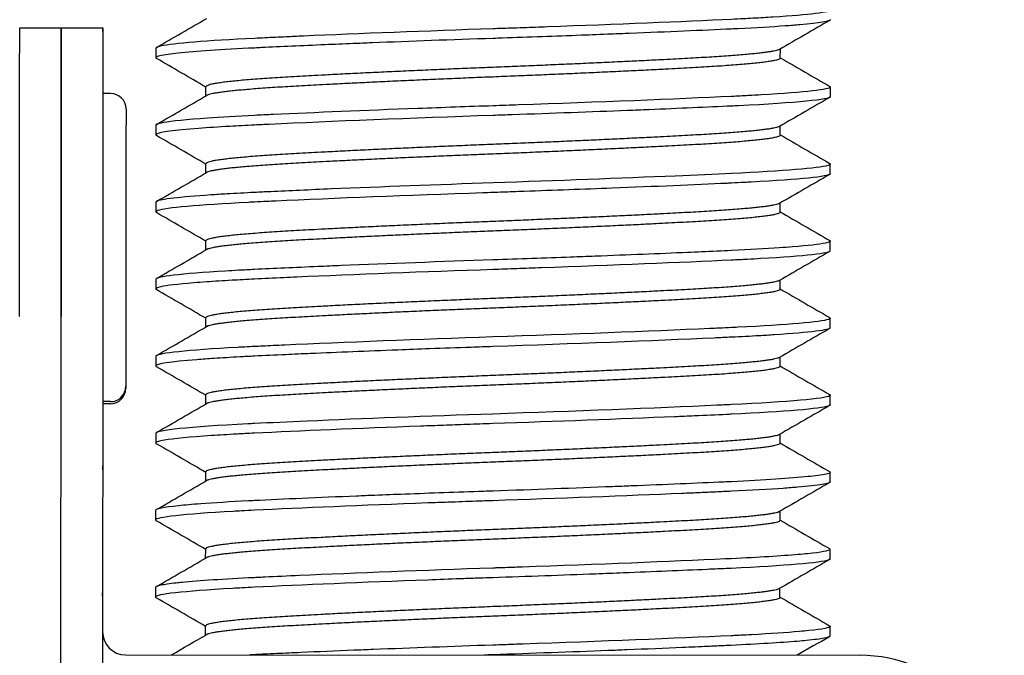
# Model space of a CAD drawing. Header units: inches. Extents: x 1 to 669, y 0 to 417.
# Tile 445 of 448: x 602.247 to 602.886, y 261.217 to 261.629. Entities that reach past the tile are written whole.
import ezdxf

# ---------------------------------------------------------------- set-up
doc = ezdxf.new("R2010")
doc.units = ezdxf.units.IN
doc.header["$LTSCALE"] = 12
doc.header["$MEASUREMENT"] = 0
doc.layers.add('X', color=1, linetype='CONTINUOUS')

msp = doc.modelspace()

# ---------------------------------------------------------------- linework, layer by layer
at = {"layer": 'X'}
for p, q in [((602.24703, 261.62414), (602.30103, 261.62411)), ((602.30103, 261.62167), (602.30103, 261.62411)), ((602.33539, 261.61087), (602.33539, 261.60462)), ((602.74041, 261.60435), (602.74042, 261.61034)), ((602.36785, 261.57988), (602.36785, 261.58585)), ((602.77287, 261.57933), (602.77288, 261.58558)), ((602.306, 261.58143), (602.301, 261.58144)), ((602.33536, 261.56087), (602.33536, 261.55462)), ((602.74038, 261.55435), (602.74039, 261.56034)), ((602.36782, 261.52988), (602.36782, 261.53585)), ((602.77284, 261.52933), (602.77284, 261.53558)), ((602.33533, 261.51087), (602.33532, 261.50462)), ((602.74035, 261.50435), (602.74035, 261.51034)), ((602.36778, 261.47988), (602.36779, 261.48585)), ((602.77281, 261.47933), (602.77281, 261.48558)), ((602.3353, 261.46087), (602.33529, 261.45462)), ((602.74032, 261.45435), (602.74032, 261.46034)), ((602.27045, 256.13179), (602.2739, 261.43678)), ((602.3009, 261.43677), (602.29745, 256.13177)), ((602.36775, 261.42988), (602.36776, 261.43585)), ((602.77278, 261.42933), (602.77278, 261.43558)), ((602.33526, 261.41087), (602.33526, 261.40462)), ((602.74028, 261.40435), (602.74029, 261.41034)), ((602.36772, 261.37988), (602.36772, 261.38585)), ((602.77274, 261.37933), (602.77275, 261.38558)), ((602.30587, 261.38143), (602.30087, 261.38144)), ((602.30587, 261.38011), (602.30087, 261.38012)), ((602.33523, 261.36087), (602.33523, 261.35462)), ((602.74025, 261.35435), (602.74025, 261.36034)), ((602.30084, 261.33981), (602.30084, 261.33752)), ((602.36769, 261.32988), (602.36769, 261.33585)), ((602.77271, 261.32933), (602.77271, 261.33558)), ((602.3352, 261.31087), (602.33519, 261.30462)), ((602.74022, 261.30435), (602.74022, 261.31034)), ((602.36765, 261.27988), (602.36766, 261.28585)), ((602.77268, 261.27933), (602.77268, 261.28558)), ((602.30079, 261.25509), (602.30079, 261.25725)), ((602.33517, 261.26087), (602.33516, 261.25462)), ((602.74019, 261.25435), (602.74019, 261.26034)), ((602.36762, 261.22988), (602.36763, 261.23585)), ((602.77265, 261.22933), (602.77265, 261.23558)), ((602.31576, 261.21712), (602.79201, 261.21681))]:
    msp.add_line(p, q, dxfattribs=at)
for centre, radius, start, end in [((602.30599, 261.57143), 0.01, 359.96264, 89.96264), ((602.30588, 261.39143), 0.01, 269.96264, 359.96264), ((602.30588, 261.39011), 0.01, 269.96264, 359.96264), ((602.31577, 261.23212), 0.015, 179.96264, 269.96264), ((602.79195, 261.12306), 0.09375, 359.96264, 89.96264)]:
    msp.add_arc(centre, radius, start, end, dxfattribs=at)
at = {"layer": 'X', "extrusion": (0, 0, -1)}
for centre in [(602.2469, 261.43664), (602.2739, 261.43663)]:
    msp.add_ellipse(centre, major_axis=(0.00012, 0.1875), ratio=0.000001, start_param=-1.569962, end_param=0, dxfattribs=at)
at = {"layer": 'X'}
for centre, major_axis, ratio, start_param, end_param in [((602.2739, 261.43663), (0.00012, 0.1875), 0.000001, 0, 1.569962), ((602.3009, 261.43661), (0.00012, 0.1875), 0.000001, 0, 1.569962), ((602.31593, 261.48143), (0.00006, 0.09), 0.000001, 0, 3.141593), ((602.31593, 261.48011), (-0.00006, -0.09), 0.000001, -0.171484, 0), ((602.29084, 261.33753), (0.01, 0), 0.999165, -0.017619, -0.000326)]:
    msp.add_ellipse(centre, major_axis=major_axis, ratio=ratio, start_param=start_param, end_param=end_param, dxfattribs=at)
for points, knots in [([(602.77252, 261.63603), (602.77278, 261.63587), (602.77291, 261.63573), (602.77291, 261.63558), (602.77291, 261.63415), (602.75975, 261.6325), (602.7357, 261.63097), (602.73167, 261.63071), (602.72735, 261.63046), (602.72273, 261.63021), (602.72066, 261.63009), (602.71853, 261.62998), (602.71635, 261.62987), (602.7139, 261.62975), (602.71139, 261.62962), (602.70884, 261.6295), (602.67708, 261.628), (602.63424, 261.62625), (602.58935, 261.62464), (602.58417, 261.62445), (602.57894, 261.62426), (602.5737, 261.62408), (602.57088, 261.62398), (602.56806, 261.62388), (602.56525, 261.62379), (602.56154, 261.62366), (602.55783, 261.62353), (602.55415, 261.62341), (602.51113, 261.62195), (602.46704, 261.62026), (602.43104, 261.61867), (602.42722, 261.6185), (602.42349, 261.61833), (602.41984, 261.61817), (602.41754, 261.61806), (602.41526, 261.61796), (602.41303, 261.61785), (602.4083, 261.61763), (602.40378, 261.61741), (602.39947, 261.6172), (602.36844, 261.61568), (602.34653, 261.61391), (602.33876, 261.61226), (602.33787, 261.61207), (602.33714, 261.61188), (602.3366, 261.61169), (602.33632, 261.61159), (602.33608, 261.61149), (602.33589, 261.6114), (602.33556, 261.61122), (602.33539, 261.61104), (602.33539, 261.61087)], [15.380641, 15.380641, 15.380641, 15.380641, 15.413935, 15.413935, 15.413935, 15.742749, 15.742749, 15.742749, 15.797778, 15.797778, 15.797778, 15.822527, 15.822527, 15.822527, 15.850416, 15.850416, 15.850416, 16.196928, 16.196928, 16.196928, 16.236953, 16.236953, 16.236953, 16.258432, 16.258432, 16.258432, 16.286851, 16.286851, 16.286851, 16.618858, 16.618858, 16.618858, 16.654016, 16.654016, 16.654016, 16.676241, 16.676241, 16.676241, 16.723244, 16.723244, 16.723244, 17.061827, 17.061827, 17.061827, 17.100956, 17.100956, 17.100956, 17.121787, 17.121787, 17.121787, 17.159598, 17.159598, 17.159598, 17.159598]), ([(602.77291, 261.62933), (602.77291, 261.62828), (602.76609, 261.62713), (602.75304, 261.62599), (602.75018, 261.62575), (602.74703, 261.6255), (602.74361, 261.62525), (602.73501, 261.62463), (602.72466, 261.62403), (602.71277, 261.62344), (602.71147, 261.62338), (602.71016, 261.62331), (602.70883, 261.62325), (602.68983, 261.62235), (602.66734, 261.62138), (602.64268, 261.6204), (602.63874, 261.62025), (602.63474, 261.62009), (602.6307, 261.61993), (602.62429, 261.61968), (602.61777, 261.61943), (602.61117, 261.61919), (602.59454, 261.61856), (602.5774, 261.61795), (602.56011, 261.61736), (602.55812, 261.61729), (602.55613, 261.61722), (602.55415, 261.61716), (602.52739, 261.61625), (602.50067, 261.61527), (602.47559, 261.61428), (602.47142, 261.61411), (602.46729, 261.61395), (602.46323, 261.61378), (602.45706, 261.61353), (602.45103, 261.61328), (602.44516, 261.61303), (602.43025, 261.61239), (602.41637, 261.61177), (602.40382, 261.61117), (602.40235, 261.61109), (602.40089, 261.61102), (602.39946, 261.61095), (602.37789, 261.6099), (602.36085, 261.60874), (602.3499, 261.60758), (602.34741, 261.60732), (602.34523, 261.60705), (602.34337, 261.60679), (602.33872, 261.60614), (602.33607, 261.60549), (602.33551, 261.60487), (602.33543, 261.60478), (602.33539, 261.6047), (602.33539, 261.60462)], [49.582932, 49.582932, 49.582932, 49.582932, 49.82349, 49.82349, 49.82349, 49.876159, 49.876159, 49.876159, 50.008531, 50.008531, 50.008531, 50.022935, 50.022935, 50.022935, 50.22945, 50.22945, 50.22945, 50.26251, 50.26251, 50.26251, 50.315093, 50.315093, 50.315093, 50.447595, 50.447595, 50.447595, 50.462819, 50.462819, 50.462819, 50.668487, 50.668487, 50.668487, 50.702741, 50.702741, 50.702741, 50.754808, 50.754808, 50.754808, 50.887064, 50.887064, 50.887064, 50.902586, 50.902586, 50.902586, 51.137172, 51.137172, 51.137172, 51.190533, 51.190533, 51.190533, 51.324089, 51.324089, 51.324089, 51.342238, 51.342238, 51.342238, 51.342238]), ([(602.77249, 261.58603), (602.77275, 261.58587), (602.77288, 261.58573), (602.77288, 261.58558), (602.77288, 261.584), (602.75695, 261.58217), (602.72807, 261.58051), (602.72537, 261.58035), (602.72257, 261.5802), (602.71968, 261.58004), (602.71618, 261.57986), (602.71255, 261.57968), (602.7088, 261.5795), (602.67266, 261.57779), (602.62216, 261.57577), (602.57062, 261.57397), (602.56511, 261.57378), (602.55959, 261.57359), (602.55412, 261.57341), (602.53791, 261.57286), (602.52132, 261.57227), (602.50526, 261.57167), (602.47076, 261.57038), (602.43849, 261.56904), (602.41176, 261.56779), (602.40748, 261.56759), (602.40337, 261.5674), (602.39944, 261.5672), (602.38803, 261.56665), (602.37765, 261.56605), (602.36893, 261.56544), (602.35531, 261.56449), (602.34563, 261.56351), (602.34026, 261.56256), (602.3392, 261.56237), (602.33831, 261.56218), (602.3376, 261.562), (602.3363, 261.56166), (602.33557, 261.56133), (602.3354, 261.56101), (602.33537, 261.56096), (602.33536, 261.56091), (602.33536, 261.56087)], [18.871361, 18.871361, 18.871361, 18.871361, 18.904695, 18.904695, 18.904695, 19.266338, 19.266338, 19.266338, 19.300091, 19.300091, 19.300091, 19.340904, 19.340904, 19.340904, 19.734909, 19.734909, 19.734909, 19.777093, 19.777093, 19.777093, 19.902032, 19.902032, 19.902032, 20.170387, 20.170387, 20.170387, 20.213264, 20.213264, 20.213264, 20.337569, 20.337569, 20.337569, 20.531603, 20.531603, 20.531603, 20.569828, 20.569828, 20.569828, 20.638879, 20.638879, 20.638879, 20.64942, 20.64942, 20.64942, 20.64942]), ([(602.77287, 261.57933), (602.77287, 261.57748), (602.75118, 261.57534), (602.71318, 261.57346), (602.71173, 261.57339), (602.71027, 261.57332), (602.7088, 261.57325), (602.69311, 261.57251), (602.67489, 261.57171), (602.65504, 261.5709), (602.65054, 261.57072), (602.64596, 261.57053), (602.64131, 261.57035), (602.61759, 261.56941), (602.59223, 261.56847), (602.56641, 261.56758), (602.5644, 261.56751), (602.56239, 261.56744), (602.56037, 261.56737), (602.55828, 261.5673), (602.55619, 261.56723), (602.55412, 261.56716), (602.50154, 261.56538), (602.4486, 261.56328), (602.40894, 261.56141), (602.40739, 261.56134), (602.40586, 261.56126), (602.40435, 261.56119), (602.40268, 261.56111), (602.40104, 261.56103), (602.39943, 261.56095), (602.39378, 261.56068), (602.38842, 261.56039), (602.38339, 261.5601), (602.37585, 261.55967), (602.36906, 261.55922), (602.36315, 261.55876), (602.34723, 261.55754), (602.33787, 261.55629), (602.3358, 261.55511), (602.33566, 261.55504), (602.33556, 261.55496), (602.33549, 261.55489), (602.3354, 261.5548), (602.33536, 261.55471), (602.33536, 261.55462)], [46.069443, 46.069443, 46.069443, 46.069443, 46.492499, 46.492499, 46.492499, 46.508571, 46.508571, 46.508571, 46.679618, 46.679618, 46.679618, 46.718362, 46.718362, 46.718362, 46.916177, 46.916177, 46.916177, 46.931596, 46.931596, 46.931596, 46.947605, 46.947605, 46.947605, 47.353195, 47.353195, 47.353195, 47.368997, 47.368997, 47.368997, 47.386548, 47.386548, 47.386548, 47.448215, 47.448215, 47.448215, 47.540778, 47.540778, 47.540778, 47.789937, 47.789937, 47.789937, 47.805993, 47.805993, 47.805993, 47.825404, 47.825404, 47.825404, 47.825404]), ([(602.77246, 261.53603), (602.77272, 261.53587), (602.77284, 261.53573), (602.77284, 261.53558), (602.77284, 261.53528), (602.77229, 261.53497), (602.77116, 261.53465), (602.76517, 261.53295), (602.74247, 261.5311), (602.70877, 261.5295), (602.69784, 261.52898), (602.68549, 261.52843), (602.67231, 261.52787), (602.63721, 261.52638), (602.59525, 261.5248), (602.55409, 261.52341), (602.51807, 261.52219), (602.48134, 261.52081), (602.44935, 261.51946), (602.43526, 261.51887), (602.4219, 261.51827), (602.40984, 261.5177), (602.40624, 261.51754), (602.40276, 261.51737), (602.3994, 261.5172), (602.39307, 261.51689), (602.38704, 261.51657), (602.38146, 261.51624), (602.3778, 261.51603), (602.37433, 261.51581), (602.37106, 261.51559), (602.35066, 261.51421), (602.33841, 261.51275), (602.33585, 261.51141), (602.3355, 261.51122), (602.33533, 261.51104), (602.33533, 261.51087)], [22.360668, 22.360668, 22.360668, 22.360668, 22.393954, 22.393954, 22.393954, 22.463056, 22.463056, 22.463056, 22.830079, 22.830079, 22.830079, 22.949165, 22.949165, 22.949165, 23.266205, 23.266205, 23.266205, 23.543592, 23.543592, 23.543592, 23.665817, 23.665817, 23.665817, 23.702336, 23.702336, 23.702336, 23.77137, 23.77137, 23.77137, 23.816645, 23.816645, 23.816645, 24.099943, 24.099943, 24.099943, 24.138475, 24.138475, 24.138475, 24.138475]), ([(602.77284, 261.52933), (602.77284, 261.52928), (602.77282, 261.52922), (602.77279, 261.52917), (602.77169, 261.52751), (602.75335, 261.5256), (602.72159, 261.5239), (602.7201, 261.52382), (602.71859, 261.52374), (602.71704, 261.52366), (602.71435, 261.52352), (602.71158, 261.52339), (602.70877, 261.52325), (602.70784, 261.52321), (602.7069, 261.52316), (602.70595, 261.52312), (602.68479, 261.52213), (602.65891, 261.52103), (602.63117, 261.51995), (602.61287, 261.51924), (602.59371, 261.51853), (602.57419, 261.51785), (602.57172, 261.51776), (602.56925, 261.51768), (602.56678, 261.51759), (602.56253, 261.51744), (602.55829, 261.5173), (602.55408, 261.51716), (602.55184, 261.51708), (602.5496, 261.517), (602.54735, 261.51693), (602.49901, 261.51527), (602.45061, 261.51335), (602.41324, 261.51161), (602.41127, 261.51152), (602.40932, 261.51143), (602.40742, 261.51134), (602.40466, 261.51121), (602.40199, 261.51108), (602.3994, 261.51095), (602.39803, 261.51089), (602.39669, 261.51082), (602.39535, 261.51075), (602.36281, 261.5091), (602.34151, 261.50719), (602.33652, 261.50544), (602.33625, 261.50535), (602.33603, 261.50525), (602.33585, 261.50516), (602.3355, 261.50498), (602.33532, 261.50479), (602.33532, 261.50462)], [42.561213, 42.561213, 42.561213, 42.561213, 42.573851, 42.573851, 42.573851, 42.951185, 42.951185, 42.951185, 42.968852, 42.968852, 42.968852, 42.999698, 42.999698, 42.999698, 43.009888, 43.009888, 43.009888, 43.236885, 43.236885, 43.236885, 43.38666, 43.38666, 43.38666, 43.405561, 43.405561, 43.405561, 43.438122, 43.438122, 43.438122, 43.455472, 43.455472, 43.455472, 43.828427, 43.828427, 43.828427, 43.848102, 43.848102, 43.848102, 43.876488, 43.876488, 43.876488, 43.891431, 43.891431, 43.891431, 44.256299, 44.256299, 44.256299, 44.275822, 44.275822, 44.275822, 44.314801, 44.314801, 44.314801, 44.314801]), ([(602.33532, 261.50462), (602.33532, 261.50457), (602.33534, 261.50453), (602.33536, 261.50448), (602.33542, 261.50436), (602.33555, 261.50425), (602.33575, 261.50413)], [42.5260494, 42.5260494, 42.5260494, 42.5260494, 42.53589773, 42.53589773, 42.53589773, 42.56121287, 42.56121287, 42.56121287, 42.56121287]), ([(602.77242, 261.48603), (602.77268, 261.48587), (602.77281, 261.48573), (602.77281, 261.48558), (602.77281, 261.48529), (602.77229, 261.48498), (602.77122, 261.48467), (602.77078, 261.48454), (602.77024, 261.48441), (602.76961, 261.48428), (602.76579, 261.48349), (602.7586, 261.48267), (602.7483, 261.48186), (602.74565, 261.48165), (602.74279, 261.48144), (602.73973, 261.48124), (602.73089, 261.48064), (602.72035, 261.48005), (602.70874, 261.4795), (602.70266, 261.47921), (602.69615, 261.47892), (602.68928, 261.47861), (602.68629, 261.47848), (602.68323, 261.47834), (602.68012, 261.47821), (602.66181, 261.47742), (602.64162, 261.4766), (602.62025, 261.47578), (602.61504, 261.47559), (602.60975, 261.47539), (602.6044, 261.47519), (602.58785, 261.47458), (602.57076, 261.47397), (602.55405, 261.47341), (602.52044, 261.47227), (602.48614, 261.47099), (602.45568, 261.46972), (602.45059, 261.46951), (602.44559, 261.4693), (602.4407, 261.46909), (602.42562, 261.46844), (602.41161, 261.4678), (602.39937, 261.4672), (602.39581, 261.46703), (602.39234, 261.46685), (602.389, 261.46667), (602.38608, 261.46651), (602.38325, 261.46635), (602.38054, 261.46619), (602.35142, 261.46445), (602.3353, 261.46253), (602.3353, 261.46087)], [25.849835, 25.849835, 25.849835, 25.849835, 25.883161, 25.883161, 25.883161, 25.950385, 25.950385, 25.950385, 25.978422, 25.978422, 25.978422, 26.1489, 26.1489, 26.1489, 26.192728, 26.192728, 26.192728, 26.319379, 26.319379, 26.319379, 26.385702, 26.385702, 26.385702, 26.414655, 26.414655, 26.414655, 26.585137, 26.585137, 26.585137, 26.626747, 26.626747, 26.626747, 26.75562, 26.75562, 26.75562, 27.014987, 27.014987, 27.014987, 27.058343, 27.058343, 27.058343, 27.191881, 27.191881, 27.191881, 27.230761, 27.230761, 27.230761, 27.264623, 27.264623, 27.264623, 27.628186, 27.628186, 27.628186, 27.628186]), ([(602.77281, 261.47933), (602.77281, 261.47775), (602.75672, 261.47591), (602.72767, 261.47424), (602.72493, 261.47408), (602.72207, 261.47392), (602.71912, 261.47377), (602.71577, 261.47359), (602.7123, 261.47342), (602.70873, 261.47325), (602.67612, 261.47171), (602.63185, 261.46991), (602.58554, 261.46825), (602.5802, 261.46806), (602.57481, 261.46787), (602.56944, 261.46768), (602.56429, 261.46751), (602.55915, 261.46733), (602.55405, 261.46716), (602.5094, 261.46565), (602.46371, 261.46388), (602.42688, 261.46224), (602.424, 261.46211), (602.42117, 261.46198), (602.41838, 261.46185), (602.41168, 261.46155), (602.40532, 261.46125), (602.39937, 261.46095), (602.39428, 261.4607), (602.38939, 261.46045), (602.38476, 261.46018), (602.37882, 261.45985), (602.37332, 261.4595), (602.36835, 261.45915), (602.36533, 261.45894), (602.36252, 261.45873), (602.35991, 261.45851), (602.34961, 261.45767), (602.34241, 261.45682), (602.33857, 261.45599), (602.33788, 261.45584), (602.3373, 261.4557), (602.33683, 261.45555), (602.3358, 261.45523), (602.33529, 261.45492), (602.33529, 261.45462)], [39.0562, 39.0562, 39.0562, 39.0562, 39.420805, 39.420805, 39.420805, 39.455225, 39.455225, 39.455225, 39.494301, 39.494301, 39.494301, 39.851609, 39.851609, 39.851609, 39.892835, 39.892835, 39.892835, 39.932369, 39.932369, 39.932369, 40.278201, 40.278201, 40.278201, 40.305251, 40.305251, 40.305251, 40.370409, 40.370409, 40.370409, 40.426146, 40.426146, 40.426146, 40.497709, 40.497709, 40.497709, 40.541041, 40.541041, 40.541041, 40.711673, 40.711673, 40.711673, 40.742126, 40.742126, 40.742126, 40.808422, 40.808422, 40.808422, 40.808422]), ([(602.77239, 261.43603), (602.77257, 261.43592), (602.7727, 261.43581), (602.77275, 261.43571), (602.77277, 261.43566), (602.77278, 261.43562), (602.77278, 261.43558), (602.77278, 261.43541), (602.7726, 261.43524), (602.77225, 261.43506), (602.77207, 261.43497), (602.77185, 261.43489), (602.77159, 261.4348), (602.76662, 261.43313), (602.74531, 261.4313), (602.71275, 261.4297), (602.71142, 261.42963), (602.71007, 261.42957), (602.70871, 261.4295), (602.70609, 261.42938), (602.7034, 261.42925), (602.70062, 261.42913), (602.69865, 261.42903), (602.69664, 261.42894), (602.6946, 261.42885), (602.65553, 261.42709), (602.60432, 261.42511), (602.55402, 261.42341), (602.50606, 261.42178), (602.45709, 261.41987), (602.41892, 261.41813), (602.41389, 261.4179), (602.40904, 261.41767), (602.40441, 261.41745), (602.40269, 261.41737), (602.401, 261.41729), (602.39934, 261.4172), (602.39723, 261.4171), (602.39516, 261.417), (602.39312, 261.41689), (602.39147, 261.4168), (602.38984, 261.41672), (602.38824, 261.41663), (602.35588, 261.41486), (602.33694, 261.41287), (602.33537, 261.41111), (602.3353, 261.41103), (602.33526, 261.41095), (602.33526, 261.41087)], [29.340418, 29.340418, 29.340418, 29.340418, 29.364286, 29.364286, 29.364286, 29.373793, 29.373793, 29.373793, 29.412759, 29.412759, 29.412759, 29.431872, 29.431872, 29.431872, 29.795446, 29.795446, 29.795446, 29.81031, 29.81031, 29.81031, 29.838813, 29.838813, 29.838813, 29.859052, 29.859052, 29.859052, 30.246881, 30.246881, 30.246881, 30.616659, 30.616659, 30.616659, 30.665396, 30.665396, 30.665396, 30.683509, 30.683509, 30.683509, 30.706459, 30.706459, 30.706459, 30.725056, 30.725056, 30.725056, 31.102389, 31.102389, 31.102389, 31.120199, 31.120199, 31.120199, 31.120199]), ([(602.77278, 261.42933), (602.77277, 261.42791), (602.76001, 261.42629), (602.73646, 261.42477), (602.73335, 261.42457), (602.73005, 261.42437), (602.72657, 261.42418), (602.72101, 261.42386), (602.71501, 261.42355), (602.7087, 261.42325), (602.70508, 261.42308), (602.70131, 261.42291), (602.69741, 261.42273), (602.65807, 261.42094), (602.60553, 261.4189), (602.55402, 261.41716), (602.5493, 261.417), (602.54455, 261.41683), (602.53979, 261.41667), (602.53081, 261.41636), (602.5218, 261.41603), (602.51292, 261.41571), (602.50596, 261.41545), (602.49908, 261.41519), (602.4923, 261.41493), (602.47231, 261.41417), (602.45325, 261.41339), (602.4357, 261.41263), (602.4302, 261.41239), (602.42484, 261.41215), (602.41967, 261.41191), (602.41249, 261.41159), (602.40568, 261.41126), (602.39933, 261.41095), (602.39606, 261.41079), (602.39286, 261.41063), (602.38977, 261.41046), (602.38384, 261.41014), (602.37828, 261.40982), (602.3732, 261.40948), (602.36917, 261.40922), (602.36544, 261.40895), (602.36202, 261.40868), (602.34455, 261.40732), (602.33526, 261.40589), (602.33526, 261.40462)], [35.552693, 35.552693, 35.552693, 35.552693, 35.878503, 35.878503, 35.878503, 35.921591, 35.921591, 35.921591, 35.990619, 35.990619, 35.990619, 36.030174, 36.030174, 36.030174, 36.428535, 36.428535, 36.428535, 36.465022, 36.465022, 36.465022, 36.533866, 36.533866, 36.533866, 36.587852, 36.587852, 36.587852, 36.747169, 36.747169, 36.747169, 36.797082, 36.797082, 36.797082, 36.866444, 36.866444, 36.866444, 36.902283, 36.902283, 36.902283, 36.971024, 36.971024, 36.971024, 37.025564, 37.025564, 37.025564, 37.30435, 37.30435, 37.30435, 37.30435]), ([(602.77236, 261.38603), (602.77262, 261.38588), (602.77275, 261.38573), (602.77275, 261.38558), (602.77275, 261.38551), (602.77271, 261.38543), (602.77265, 261.38536), (602.77259, 261.38529), (602.77251, 261.38523), (602.7724, 261.38516), (602.76938, 261.38333), (602.74598, 261.38127), (602.70867, 261.3795), (602.70706, 261.37943), (602.70542, 261.37935), (602.70374, 261.37927), (602.70224, 261.3792), (602.70073, 261.37913), (602.6992, 261.37906), (602.65953, 261.37725), (602.60658, 261.37519), (602.55399, 261.37341), (602.51178, 261.37198), (602.46911, 261.37034), (602.43359, 261.36879), (602.42122, 261.36824), (602.40971, 261.36771), (602.39931, 261.3672), (602.39784, 261.36713), (602.39639, 261.36706), (602.39495, 261.36699), (602.35694, 261.36505), (602.33523, 261.36281), (602.33523, 261.36087)], [32.834318, 32.834318, 32.834318, 32.834318, 32.86766, 32.86766, 32.86766, 32.884521, 32.884521, 32.884521, 32.899163, 32.899163, 32.899163, 33.304721, 33.304721, 33.304721, 33.322242, 33.322242, 33.322242, 33.337829, 33.337829, 33.337829, 33.741869, 33.741869, 33.741869, 34.066138, 34.066138, 34.066138, 34.179107, 34.179107, 34.179107, 34.195026, 34.195026, 34.195026, 34.616439, 34.616439, 34.616439, 34.616439]), ([(602.77274, 261.37933), (602.77274, 261.37929), (602.77273, 261.37925), (602.77272, 261.37921), (602.77262, 261.379), (602.77225, 261.37879), (602.7716, 261.37857), (602.76652, 261.37683), (602.74347, 261.3749), (602.70867, 261.37325), (602.70762, 261.3732), (602.70656, 261.37315), (602.70549, 261.3731), (602.69897, 261.3728), (602.692, 261.37248), (602.68468, 261.37216), (602.68049, 261.37198), (602.6762, 261.37179), (602.67182, 261.37161), (602.63686, 261.37012), (602.59496, 261.36854), (602.55398, 261.36716), (602.54837, 261.36697), (602.54272, 261.36677), (602.53706, 261.36657), (602.53201, 261.3664), (602.52694, 261.36622), (602.52191, 261.36604), (602.51696, 261.36586), (602.51205, 261.36568), (602.50718, 261.3655), (602.4666, 261.36399), (602.42831, 261.36237), (602.3993, 261.36095), (602.39541, 261.36076), (602.39164, 261.36057), (602.38801, 261.36037), (602.38501, 261.36021), (602.38211, 261.36004), (602.37933, 261.35987), (602.3766, 261.35971), (602.37398, 261.35954), (602.37149, 261.35937), (602.3572, 261.35841), (602.34684, 261.35742), (602.34093, 261.35645), (602.33924, 261.35617), (602.33792, 261.35589), (602.33698, 261.35562), (602.33581, 261.35528), (602.33523, 261.35494), (602.33523, 261.35462)], [32.04924, 32.04924, 32.04924, 32.04924, 32.058217, 32.058217, 32.058217, 32.106369, 32.106369, 32.106369, 32.48717, 32.48717, 32.48717, 32.498642, 32.498642, 32.498642, 32.568263, 32.568263, 32.568263, 32.608033, 32.608033, 32.608033, 32.925113, 32.925113, 32.925113, 32.968537, 32.968537, 32.968537, 33.007364, 33.007364, 33.007364, 33.045466, 33.045466, 33.045466, 33.363072, 33.363072, 33.363072, 33.405675, 33.405675, 33.405675, 33.440941, 33.440941, 33.440941, 33.475505, 33.475505, 33.475505, 33.673601, 33.673601, 33.673601, 33.730164, 33.730164, 33.730164, 33.801049, 33.801049, 33.801049, 33.801049]), ([(602.77233, 261.33603), (602.77258, 261.33588), (602.77271, 261.33573), (602.77271, 261.33558), (602.77271, 261.3355), (602.77268, 261.33542), (602.7726, 261.33534), (602.77204, 261.33475), (602.76939, 261.33413), (602.76474, 261.3335), (602.76288, 261.33325), (602.76071, 261.333), (602.75822, 261.33275), (602.74726, 261.33164), (602.73022, 261.33052), (602.70864, 261.3295), (602.70708, 261.32943), (602.70548, 261.32935), (602.70387, 261.32928), (602.68612, 261.32845), (602.66573, 261.32758), (602.64354, 261.3267), (602.63962, 261.32654), (602.63564, 261.32638), (602.63162, 261.32623), (602.60681, 261.32526), (602.5804, 261.3243), (602.55396, 261.32341), (602.55199, 261.32334), (602.55, 261.32327), (602.54803, 261.3232), (602.53074, 261.32261), (602.5136, 261.32199), (602.49698, 261.32136), (602.49038, 261.32111), (602.48386, 261.32086), (602.47744, 261.32061), (602.47341, 261.32045), (602.46941, 261.32029), (602.46546, 261.32013), (602.44079, 261.31913), (602.41829, 261.31813), (602.39927, 261.3172), (602.39795, 261.31714), (602.39664, 261.31707), (602.39535, 261.31701), (602.38345, 261.3164), (602.3731, 261.31577), (602.3645, 261.31513), (602.35894, 261.31471), (602.35411, 261.31429), (602.35007, 261.31387), (602.34024, 261.31284), (602.3352, 261.31182), (602.3352, 261.31087)], [36.333506, 36.333506, 36.333506, 36.333506, 36.366783, 36.366783, 36.366783, 36.384791, 36.384791, 36.384791, 36.51779, 36.51779, 36.51779, 36.570939, 36.570939, 36.570939, 36.804638, 36.804638, 36.804638, 36.821558, 36.821558, 36.821558, 37.007391, 37.007391, 37.007391, 37.040206, 37.040206, 37.040206, 37.242608, 37.242608, 37.242608, 37.257694, 37.257694, 37.257694, 37.389633, 37.389633, 37.389633, 37.441994, 37.441994, 37.441994, 37.474899, 37.474899, 37.474899, 37.680695, 37.680695, 37.680695, 37.694997, 37.694997, 37.694997, 37.826827, 37.826827, 37.826827, 37.912012, 37.912012, 37.912012, 38.118901, 38.118901, 38.118901, 38.118901]), ([(602.77271, 261.32933), (602.77271, 261.32916), (602.77253, 261.32898), (602.77216, 261.3288), (602.77195, 261.3287), (602.7717, 261.3286), (602.77138, 261.3285), (602.77049, 261.32822), (602.76915, 261.32793), (602.76739, 261.32764), (602.76385, 261.32707), (602.75858, 261.32648), (602.75166, 261.32589), (602.74882, 261.32565), (602.74571, 261.32541), (602.74233, 261.32517), (602.73294, 261.32451), (602.72145, 261.32386), (602.70864, 261.32325), (602.70535, 261.3231), (602.70194, 261.32294), (602.69841, 261.32278), (602.69516, 261.32263), (602.69181, 261.32248), (602.68838, 261.32233), (602.68453, 261.32216), (602.68058, 261.32198), (602.67654, 261.32181), (602.64064, 261.32027), (602.59674, 261.3186), (602.55395, 261.31716), (602.55035, 261.31703), (602.54672, 261.31691), (602.54309, 261.31678), (602.54009, 261.31668), (602.53709, 261.31658), (602.53409, 261.31647), (602.531, 261.31636), (602.52792, 261.31625), (602.52484, 261.31614), (602.52043, 261.31598), (602.51604, 261.31582), (602.51168, 261.31566), (602.46944, 261.31411), (602.42933, 261.31243), (602.39927, 261.31095), (602.39641, 261.31081), (602.3936, 261.31067), (602.39087, 261.31053), (602.38906, 261.31043), (602.38728, 261.31033), (602.38554, 261.31023), (602.35325, 261.30842), (602.3352, 261.30638), (602.33519, 261.30462)], [28.544417, 28.544417, 28.544417, 28.544417, 28.584358, 28.584358, 28.584358, 28.606163, 28.606163, 28.606163, 28.667909, 28.667909, 28.667909, 28.791402, 28.791402, 28.791402, 28.842045, 28.842045, 28.842045, 28.982529, 28.982529, 28.982529, 29.018541, 29.018541, 29.018541, 29.051677, 29.051677, 29.051677, 29.088979, 29.088979, 29.088979, 29.420676, 29.420676, 29.420676, 29.448617, 29.448617, 29.448617, 29.471622, 29.471622, 29.471622, 29.495294, 29.495294, 29.495294, 29.529328, 29.529328, 29.529328, 29.858862, 29.858862, 29.858862, 29.890249, 29.890249, 29.890249, 29.911078, 29.911078, 29.911078, 30.297091, 30.297091, 30.297091, 30.297091]), ([(602.33519, 261.30462), (602.33519, 261.30449), (602.33529, 261.30435), (602.33548, 261.30422), (602.33552, 261.30419), (602.33557, 261.30416), (602.33562, 261.30413)], [28.5093198, 28.5093198, 28.5093198, 28.5093198, 28.53785177, 28.53785177, 28.53785177, 28.54441714, 28.54441714, 28.54441714, 28.54441714]), ([(602.77229, 261.28603), (602.77255, 261.28588), (602.77268, 261.28573), (602.77268, 261.28558), (602.77268, 261.28552), (602.77266, 261.28545), (602.77261, 261.28539), (602.77196, 261.28454), (602.76706, 261.28365), (602.75814, 261.28274), (602.75625, 261.28255), (602.75418, 261.28236), (602.75193, 261.28217), (602.74118, 261.28125), (602.72652, 261.28035), (602.70861, 261.2795), (602.70731, 261.27944), (602.70599, 261.27938), (602.70466, 261.27932), (602.669, 261.27765), (602.62187, 261.27577), (602.57295, 261.27406), (602.56976, 261.27395), (602.56657, 261.27384), (602.56337, 261.27373), (602.56112, 261.27365), (602.55886, 261.27357), (602.55661, 261.2735), (602.55571, 261.27347), (602.55482, 261.27344), (602.55392, 261.27341), (602.50928, 261.2719), (602.46497, 261.27018), (602.42855, 261.26857), (602.42068, 261.26822), (602.41318, 261.26787), (602.40608, 261.26753), (602.4044, 261.26745), (602.40274, 261.26737), (602.4011, 261.26729), (602.40048, 261.26726), (602.39986, 261.26723), (602.39924, 261.2672), (602.3793, 261.26623), (602.3634, 261.26518), (602.35243, 261.26411), (602.35107, 261.26398), (602.34979, 261.26385), (602.34859, 261.26371), (602.34416, 261.26323), (602.3408, 261.26274), (602.33855, 261.26227), (602.33743, 261.26203), (602.33658, 261.26179), (602.33602, 261.26156), (602.33573, 261.26144), (602.33551, 261.26132), (602.33537, 261.2612), (602.33527, 261.26112), (602.33521, 261.26104), (602.33518, 261.26096), (602.33517, 261.26093), (602.33517, 261.2609), (602.33517, 261.26087)], [39.839724, 39.839724, 39.839724, 39.839724, 39.872966, 39.872966, 39.872966, 39.887512, 39.887512, 39.887512, 40.077855, 40.077855, 40.077855, 40.118231, 40.118231, 40.118231, 40.311803, 40.311803, 40.311803, 40.325851, 40.325851, 40.325851, 40.702158, 40.702158, 40.702158, 40.726648, 40.726648, 40.726648, 40.743908, 40.743908, 40.743908, 40.750739, 40.750739, 40.750739, 41.09181, 41.09181, 41.09181, 41.165431, 41.165431, 41.165431, 41.182926, 41.182926, 41.182926, 41.189577, 41.189577, 41.189577, 41.404983, 41.404983, 41.404983, 41.431574, 41.431574, 41.431574, 41.529928, 41.529928, 41.529928, 41.579105, 41.579105, 41.579105, 41.604105, 41.604105, 41.604105, 41.621856, 41.621856, 41.621856, 41.628282, 41.628282, 41.628282, 41.628282]), ([(602.77268, 261.27933), (602.77268, 261.27927), (602.77265, 261.2792), (602.7726, 261.27914), (602.77254, 261.27906), (602.77244, 261.27897), (602.77229, 261.27889), (602.77212, 261.27879), (602.77191, 261.2787), (602.77164, 261.2786), (602.76674, 261.27685), (602.74369, 261.27491), (602.7086, 261.27325), (602.70748, 261.2732), (602.70634, 261.27315), (602.70518, 261.27309), (602.70348, 261.27301), (602.70174, 261.27293), (602.69998, 261.27285), (602.69765, 261.27274), (602.69529, 261.27264), (602.69288, 261.27253), (602.67644, 261.27179), (602.65813, 261.27102), (602.63852, 261.27025), (602.63268, 261.27002), (602.62673, 261.26979), (602.62069, 261.26956), (602.59907, 261.26873), (602.5763, 261.26791), (602.55392, 261.26716), (602.5524, 261.26711), (602.55088, 261.26705), (602.54935, 261.267), (602.54709, 261.26692), (602.54481, 261.26685), (602.54253, 261.26677), (602.53928, 261.26665), (602.53603, 261.26654), (602.53279, 261.26643), (602.52575, 261.26618), (602.51876, 261.26593), (602.51184, 261.26567), (602.46955, 261.26411), (602.42946, 261.26243), (602.39924, 261.26095), (602.39656, 261.26082), (602.39393, 261.26069), (602.39136, 261.26055), (602.38917, 261.26044), (602.38704, 261.26032), (602.38496, 261.2602), (602.35305, 261.2584), (602.33516, 261.25637), (602.33516, 261.25462)], [25.036605, 25.036605, 25.036605, 25.036605, 25.051174, 25.051174, 25.051174, 25.070031, 25.070031, 25.070031, 25.091193, 25.091193, 25.091193, 25.475107, 25.475107, 25.475107, 25.487425, 25.487425, 25.487425, 25.505541, 25.505541, 25.505541, 25.529359, 25.529359, 25.529359, 25.692118, 25.692118, 25.692118, 25.740532, 25.740532, 25.740532, 25.913668, 25.913668, 25.913668, 25.925408, 25.925408, 25.925408, 25.942828, 25.942828, 25.942828, 25.967731, 25.967731, 25.967731, 26.021794, 26.021794, 26.021794, 26.352299, 26.352299, 26.352299, 26.38157, 26.38157, 26.38157, 26.406572, 26.406572, 26.406572, 26.791004, 26.791004, 26.791004, 26.791004]), ([(602.33516, 261.25462), (602.33516, 261.25457), (602.33517, 261.25452), (602.3352, 261.25447), (602.33524, 261.2544), (602.3353, 261.25433), (602.33539, 261.25426), (602.33544, 261.25422), (602.33551, 261.25417), (602.33559, 261.25413)], [25.00164676, 25.00164676, 25.00164676, 25.00164676, 25.01231573, 25.01231573, 25.01231573, 25.02709424, 25.02709424, 25.02709424, 25.03660484, 25.03660484, 25.03660484, 25.03660484]), ([(602.77226, 261.23603), (602.77235, 261.23597), (602.77243, 261.23592), (602.77248, 261.23587), (602.77256, 261.2358), (602.77261, 261.23573), (602.77264, 261.23566), (602.77264, 261.23564), (602.77265, 261.23561), (602.77265, 261.23558), (602.77265, 261.23471), (602.76799, 261.23377), (602.75891, 261.23283), (602.757, 261.23263), (602.7549, 261.23243), (602.75262, 261.23223), (602.74452, 261.23153), (602.73411, 261.23083), (602.72167, 261.23016), (602.71946, 261.23004), (602.71718, 261.22992), (602.71484, 261.22981), (602.71342, 261.22974), (602.71197, 261.22966), (602.7105, 261.22959), (602.70986, 261.22956), (602.70922, 261.22953), (602.70857, 261.2295), (602.67266, 261.2278), (602.62392, 261.22585), (602.5733, 261.22407), (602.56982, 261.22395), (602.56632, 261.22383), (602.56282, 261.22371), (602.56056, 261.22363), (602.5583, 261.22356), (602.55604, 261.22348), (602.55532, 261.22345), (602.55461, 261.22343), (602.55389, 261.22341), (602.5275, 261.22251), (602.50117, 261.22155), (602.47642, 261.22057), (602.47218, 261.2204), (602.46799, 261.22023), (602.46386, 261.22007), (602.45184, 261.21958), (602.44035, 261.21909), (602.42953, 261.21861), (602.42412, 261.21837), (602.41887, 261.21813), (602.41381, 261.2179), (602.41106, 261.21777), (602.40837, 261.21765), (602.40573, 261.21752), (602.40415, 261.21744), (602.40259, 261.21737), (602.40105, 261.21729), (602.40043, 261.21726), (602.39982, 261.21723), (602.39921, 261.2172), (602.39825, 261.21716), (602.39731, 261.21711), (602.39637, 261.21706)], [43.348646, 43.348646, 43.348646, 43.348646, 43.360228, 43.360228, 43.360228, 43.37568, 43.37568, 43.37568, 43.381817, 43.381817, 43.381817, 43.580672, 43.580672, 43.580672, 43.622322, 43.622322, 43.622322, 43.770497, 43.770497, 43.770497, 43.796859, 43.796859, 43.796859, 43.812919, 43.812919, 43.812919, 43.819889, 43.819889, 43.819889, 44.208388, 44.208388, 44.208388, 44.235126, 44.235126, 44.235126, 44.252379, 44.252379, 44.252379, 44.257841, 44.257841, 44.257841, 44.459741, 44.459741, 44.459741, 44.494298, 44.494298, 44.494298, 44.594986, 44.594986, 44.594986, 44.64533, 44.64533, 44.64533, 44.672678, 44.672678, 44.672678, 44.689093, 44.689093, 44.689093, 44.695674, 44.695674, 44.695674, 44.706002, 44.706002, 44.706002, 44.706002]), ([(602.77265, 261.22933), (602.77265, 261.22931), (602.77264, 261.22929), (602.77264, 261.22927), (602.77262, 261.22921), (602.77258, 261.22914), (602.77251, 261.22907), (602.77212, 261.22869), (602.77086, 261.2283), (602.76877, 261.2279), (602.7662, 261.22741), (602.76237, 261.22691), (602.75732, 261.22642), (602.7555, 261.22624), (602.75353, 261.22606), (602.75141, 261.22588), (602.74068, 261.22497), (602.72607, 261.22408), (602.70857, 261.22325), (602.7083, 261.22324), (602.70802, 261.22323), (602.70775, 261.22321), (602.7061, 261.22314), (602.70442, 261.22306), (602.70272, 261.22298), (602.69966, 261.22284), (602.69652, 261.22269), (602.69331, 261.22255), (602.68802, 261.22231), (602.68252, 261.22207), (602.67685, 261.22183), (602.6655, 261.22134), (602.65344, 261.22084), (602.64082, 261.22034), (602.6368, 261.22018), (602.63272, 261.22002), (602.62859, 261.21986), (602.60463, 261.21893), (602.57918, 261.21801), (602.55389, 261.21716), (602.55375, 261.21715), (602.55362, 261.21715), (602.55348, 261.21714), (602.55174, 261.21708), (602.54999, 261.21702), (602.54824, 261.21696)], [22.3881562, 22.3881562, 22.3881562, 22.3881562, 22.3925101, 22.3925101, 22.3925101, 22.4077372, 22.4077372, 22.4077372, 22.4934755, 22.4934755, 22.4934755, 22.5987947, 22.5987947, 22.5987947, 22.636566, 22.636566, 22.636566, 22.827289, 22.827289, 22.827289, 22.8302698, 22.8302698, 22.8302698, 22.8480612, 22.8480612, 22.8480612, 22.8799768, 22.8799768, 22.8799768, 22.9326645, 22.9326645, 22.9326645, 23.0380401, 23.0380401, 23.0380401, 23.071618, 23.071618, 23.071618, 23.2665191, 23.2665191, 23.2665191, 23.2675533, 23.2675533, 23.2675533, 23.2809707, 23.2809707, 23.2809707, 23.2809707])]:
    msp.add_open_spline(points, degree=3, knots=knots, dxfattribs=at)
for points in [[(602.33582, 261.61136), (602.34668, 261.61762), (602.35753, 261.6239), (602.36838, 261.63017)], [(602.77252, 261.62889), (602.76166, 261.62262), (602.75081, 261.61635), (602.73996, 261.61007)], [(602.33539, 261.60462), (602.33539, 261.60446), (602.33554, 261.60429), (602.33582, 261.60413)], [(602.36785, 261.58556), (602.35718, 261.59175), (602.3465, 261.59794), (602.33582, 261.60413)], [(602.74041, 261.60461), (602.7511, 261.59842), (602.7618, 261.59222), (602.77249, 261.58603)], [(602.33579, 261.56136), (602.34664, 261.56762), (602.3575, 261.5739), (602.36835, 261.58017)], [(602.77248, 261.57889), (602.76163, 261.57262), (602.75078, 261.56635), (602.73992, 261.56007)], [(602.33536, 261.55462), (602.33536, 261.55446), (602.3355, 261.55429), (602.33578, 261.55413)], [(602.36782, 261.53556), (602.35714, 261.54175), (602.34646, 261.54794), (602.33578, 261.55413)], [(602.74038, 261.55461), (602.75107, 261.54842), (602.76176, 261.54222), (602.77246, 261.53603)], [(602.33576, 261.51136), (602.34661, 261.51762), (602.35747, 261.5239), (602.36832, 261.53017)], [(602.77245, 261.52889), (602.7616, 261.52262), (602.75074, 261.51635), (602.73989, 261.51007)], [(602.36779, 261.48556), (602.35711, 261.49175), (602.34643, 261.49794), (602.33575, 261.50413)], [(602.74035, 261.50461), (602.75104, 261.49842), (602.76173, 261.49222), (602.77242, 261.48603)], [(602.33572, 261.46136), (602.34658, 261.46762), (602.35743, 261.4739), (602.36829, 261.48017)], [(602.77242, 261.47889), (602.76156, 261.47262), (602.75071, 261.46635), (602.73986, 261.46007)], [(602.33529, 261.45462), (602.33529, 261.45446), (602.33544, 261.45429), (602.33572, 261.45413)], [(602.36776, 261.43556), (602.35708, 261.44175), (602.3464, 261.44794), (602.33572, 261.45413)], [(602.74032, 261.45461), (602.75101, 261.44842), (602.7617, 261.44222), (602.77239, 261.43603)], [(602.33569, 261.41136), (602.34655, 261.41762), (602.3574, 261.4239), (602.36825, 261.43017)], [(602.77239, 261.42889), (602.76153, 261.42262), (602.75068, 261.41635), (602.73983, 261.41007)], [(602.33526, 261.40462), (602.33526, 261.40446), (602.3354, 261.40429), (602.33569, 261.40413)], [(602.36772, 261.38556), (602.35705, 261.39175), (602.34637, 261.39794), (602.33569, 261.40413)], [(602.74028, 261.40461), (602.75097, 261.39842), (602.76167, 261.39222), (602.77236, 261.38603)], [(602.33566, 261.36136), (602.34651, 261.36762), (602.35737, 261.3739), (602.36822, 261.38017)], [(602.77235, 261.37889), (602.7615, 261.37262), (602.75065, 261.36635), (602.73979, 261.36007)], [(602.33523, 261.35462), (602.33523, 261.35446), (602.33537, 261.35429), (602.33565, 261.35413)], [(602.36769, 261.33556), (602.35701, 261.34175), (602.34633, 261.34794), (602.33565, 261.35413)], [(602.74025, 261.35461), (602.75094, 261.34842), (602.76163, 261.34222), (602.77233, 261.33603)], [(602.33563, 261.31136), (602.34648, 261.31762), (602.35734, 261.3239), (602.36819, 261.33017)], [(602.77232, 261.32889), (602.76147, 261.32262), (602.75061, 261.31635), (602.73976, 261.31007)], [(602.36766, 261.28556), (602.35698, 261.29175), (602.3463, 261.29794), (602.33562, 261.30413)], [(602.74022, 261.30461), (602.75091, 261.29842), (602.7616, 261.29222), (602.77229, 261.28603)], [(602.33559, 261.26136), (602.34645, 261.26762), (602.3573, 261.2739), (602.36816, 261.28017)], [(602.77229, 261.27889), (602.76143, 261.27262), (602.75058, 261.26635), (602.73973, 261.26007)], [(602.36763, 261.23556), (602.35695, 261.24175), (602.34627, 261.24794), (602.33559, 261.25413)], [(602.74019, 261.25461), (602.75088, 261.24842), (602.76157, 261.24222), (602.77226, 261.23603)], [(602.3455, 261.2171), (602.35304, 261.22145), (602.36058, 261.22581), (602.36812, 261.23017)], [(602.77226, 261.22889), (602.7653, 261.22487), (602.75834, 261.22085), (602.75139, 261.21683)]]:
    msp.add_open_spline(points, degree=3, dxfattribs=at)
for points, weights, knots in [([(602.73996, 261.61007), (602.73506, 261.60724), (602.68586, 261.6045), (602.6313, 261.60145), (602.55414, 261.59838)], [0.987350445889, 0.930840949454, 1, 0.923879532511, 1], [0.29816341, 0.29816341, 0.29816341, 0.30357143, 0.30357143, 0.30952381, 0.30952381, 0.30952381]), ([(602.74041, 261.60435), (602.74041, 261.60129), (602.68585, 261.59825), (602.63129, 261.5952), (602.55413, 261.59213)], [1, 0.923879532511, 1, 0.923879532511, 1], [0.29761905, 0.29761905, 0.29761905, 0.30357143, 0.30357143, 0.30952381, 0.30952381, 0.30952381]), ([(602.55414, 261.59838), (602.47698, 261.5953), (602.42242, 261.59217), (602.36786, 261.58903), (602.36785, 261.58585)], [1, 0.923879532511, 1, 0.923879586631, 0.999999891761], [0.30952381, 0.30952381, 0.30952381, 0.31547619, 0.31547619, 0.32142857, 0.32142857, 0.32142857]), ([(602.55413, 261.59213), (602.47697, 261.58905), (602.42241, 261.58592), (602.37343, 261.58311), (602.36835, 261.58017)], [1, 0.923879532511, 1, 0.931131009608, 0.986878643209], [0.30952381, 0.30952381, 0.30952381, 0.31547619, 0.31547619, 0.32086153, 0.32086153, 0.32086153]), ([(602.73992, 261.56007), (602.73502, 261.55724), (602.68582, 261.5545), (602.63126, 261.55145), (602.5541, 261.54838)], [0.987350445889, 0.930840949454, 1, 0.923879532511, 1], [0.34578246, 0.34578246, 0.34578246, 0.35119048, 0.35119048, 0.35714286, 0.35714286, 0.35714286]), ([(602.74038, 261.55435), (602.74038, 261.55129), (602.68582, 261.54825), (602.63126, 261.5452), (602.5541, 261.54213)], [1, 0.923879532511, 1, 0.923879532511, 1], [0.3452381, 0.3452381, 0.3452381, 0.35119048, 0.35119048, 0.35714286, 0.35714286, 0.35714286]), ([(602.5541, 261.54838), (602.47694, 261.5453), (602.42238, 261.54217), (602.36782, 261.53903), (602.36782, 261.53585)], [1, 0.923879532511, 1, 0.923879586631, 0.999999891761], [0.35714286, 0.35714286, 0.35714286, 0.36309524, 0.36309524, 0.36904761, 0.36904761, 0.36904761]), ([(602.5541, 261.54213), (602.47694, 261.53905), (602.42238, 261.53592), (602.3734, 261.53311), (602.36832, 261.53017)], [1, 0.923879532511, 1, 0.931131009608, 0.986878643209], [0.35714286, 0.35714286, 0.35714286, 0.36309524, 0.36309524, 0.36848058, 0.36848058, 0.36848058]), ([(602.73989, 261.51007), (602.73499, 261.50724), (602.68579, 261.5045), (602.63123, 261.50145), (602.55407, 261.49838)], [0.987350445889, 0.930840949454, 1, 0.923879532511, 1], [0.3934015, 0.3934015, 0.3934015, 0.39880952, 0.39880952, 0.4047619, 0.4047619, 0.4047619]), ([(602.74035, 261.50435), (602.74035, 261.50129), (602.68579, 261.49825), (602.63123, 261.4952), (602.55407, 261.49213)], [1, 0.923879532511, 1, 0.923879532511, 1], [0.39285714, 0.39285714, 0.39285714, 0.39880952, 0.39880952, 0.4047619, 0.4047619, 0.4047619]), ([(602.55407, 261.49838), (602.47691, 261.4953), (602.42235, 261.49217), (602.36779, 261.48903), (602.36779, 261.48585)], [1, 0.923879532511, 1, 0.923879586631, 0.999999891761], [0.4047619, 0.4047619, 0.4047619, 0.41071429, 0.41071429, 0.41666666, 0.41666666, 0.41666666]), ([(602.55407, 261.49213), (602.47691, 261.48905), (602.42235, 261.48592), (602.37337, 261.48311), (602.36829, 261.48017)], [1, 0.923879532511, 1, 0.931131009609, 0.986878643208], [0.4047619, 0.4047619, 0.4047619, 0.41071429, 0.41071429, 0.41609962, 0.41609962, 0.41609962]), ([(602.74032, 261.45435), (602.74031, 261.45129), (602.68575, 261.44825), (602.63119, 261.4452), (602.55403, 261.44213)], [1, 0.923879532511, 1, 0.923879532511, 1], [0.44047619, 0.44047619, 0.44047619, 0.44642857, 0.44642857, 0.45238095, 0.45238095, 0.45238095]), ([(602.73986, 261.46007), (602.73496, 261.45724), (602.68576, 261.4545), (602.6312, 261.45145), (602.55404, 261.44838)], [0.987350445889, 0.930840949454, 1, 0.923879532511, 1], [0.44102055, 0.44102055, 0.44102055, 0.44642857, 0.44642857, 0.45238095, 0.45238095, 0.45238095]), ([(602.55404, 261.44838), (602.47688, 261.4453), (602.42232, 261.44217), (602.36776, 261.43903), (602.36776, 261.43585)], [1, 0.923879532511, 1, 0.923879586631, 0.999999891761], [0.45238095, 0.45238095, 0.45238095, 0.45833333, 0.45833333, 0.46428571, 0.46428571, 0.46428571]), ([(602.55403, 261.44213), (602.47687, 261.43905), (602.42231, 261.43592), (602.37334, 261.43311), (602.36825, 261.43017)], [1, 0.923879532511, 1, 0.931131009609, 0.986878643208], [0.45238095, 0.45238095, 0.45238095, 0.45833333, 0.45833333, 0.46371867, 0.46371867, 0.46371867]), ([(602.73983, 261.41007), (602.73493, 261.40724), (602.68573, 261.4045), (602.63116, 261.40145), (602.55401, 261.39838)], [0.987350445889, 0.930840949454, 1, 0.923879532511, 1], [0.4886396, 0.4886396, 0.4886396, 0.49404762, 0.49404762, 0.5, 0.5, 0.5]), ([(602.74028, 261.40435), (602.74028, 261.40129), (602.68572, 261.39825), (602.63116, 261.3952), (602.554, 261.39213)], [1, 0.923879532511, 1, 0.923879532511, 1], [0.48809524, 0.48809524, 0.48809524, 0.49404762, 0.49404762, 0.5, 0.5, 0.5]), ([(602.55401, 261.39838), (602.47685, 261.3953), (602.42229, 261.39217), (602.36773, 261.38903), (602.36772, 261.38585)], [1, 0.923879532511, 1, 0.923879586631, 0.999999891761], [0.5, 0.5, 0.5, 0.50595238, 0.50595238, 0.51190476, 0.51190476, 0.51190476]), ([(602.554, 261.39213), (602.47684, 261.38905), (602.42228, 261.38592), (602.3733, 261.38311), (602.36822, 261.38017)], [1, 0.923879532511, 1, 0.931131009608, 0.986878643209], [0.5, 0.5, 0.5, 0.50595238, 0.50595238, 0.51133772, 0.51133772, 0.51133772]), ([(602.73979, 261.36007), (602.73489, 261.35724), (602.68569, 261.3545), (602.63113, 261.35145), (602.55397, 261.34838)], [0.98735044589, 0.930840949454, 1, 0.923879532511, 1], [0.53625865, 0.53625865, 0.53625865, 0.54166667, 0.54166667, 0.54761905, 0.54761905, 0.54761905]), ([(602.74025, 261.35435), (602.74025, 261.35129), (602.68569, 261.34825), (602.63113, 261.3452), (602.55397, 261.34213)], [1, 0.923879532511, 1, 0.923879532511, 1], [0.53571429, 0.53571429, 0.53571429, 0.54166667, 0.54166667, 0.54761905, 0.54761905, 0.54761905]), ([(602.55397, 261.34838), (602.47681, 261.3453), (602.42225, 261.34217), (602.36769, 261.33903), (602.36769, 261.33585)], [1, 0.923879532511, 1, 0.923879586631, 0.999999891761], [0.54761905, 0.54761905, 0.54761905, 0.55357143, 0.55357143, 0.55952381, 0.55952381, 0.55952381]), ([(602.55397, 261.34213), (602.47681, 261.33905), (602.42225, 261.33592), (602.37327, 261.33311), (602.36819, 261.33017)], [1, 0.923879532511, 1, 0.931131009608, 0.986878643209], [0.54761905, 0.54761905, 0.54761905, 0.55357143, 0.55357143, 0.55895677, 0.55895677, 0.55895677]), ([(602.73976, 261.31007), (602.73486, 261.30724), (602.68566, 261.3045), (602.6311, 261.30145), (602.55394, 261.29838)], [0.987350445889, 0.930840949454, 1, 0.923879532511, 1], [0.58387769, 0.58387769, 0.58387769, 0.58928571, 0.58928571, 0.5952381, 0.5952381, 0.5952381]), ([(602.74022, 261.30435), (602.74022, 261.30129), (602.68566, 261.29825), (602.6311, 261.2952), (602.55394, 261.29213)], [1, 0.923879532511, 1, 0.923879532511, 1], [0.58333333, 0.58333333, 0.58333333, 0.58928571, 0.58928571, 0.5952381, 0.5952381, 0.5952381]), ([(602.55394, 261.29838), (602.47678, 261.2953), (602.42222, 261.29217), (602.36766, 261.28903), (602.36766, 261.28585)], [1, 0.923879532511, 1, 0.923879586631, 0.999999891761], [0.5952381, 0.5952381, 0.5952381, 0.60119048, 0.60119048, 0.60714285, 0.60714285, 0.60714285]), ([(602.55394, 261.29213), (602.47678, 261.28905), (602.42222, 261.28592), (602.37324, 261.28311), (602.36816, 261.28017)], [1, 0.923879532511, 1, 0.931131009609, 0.986878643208], [0.5952381, 0.5952381, 0.5952381, 0.60119048, 0.60119048, 0.60657581, 0.60657581, 0.60657581]), ([(602.73973, 261.26007), (602.73483, 261.25724), (602.68563, 261.2545), (602.63107, 261.25145), (602.55391, 261.24838)], [0.987350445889, 0.930840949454, 1, 0.923879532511, 1], [0.63149674, 0.63149674, 0.63149674, 0.63690476, 0.63690476, 0.64285714, 0.64285714, 0.64285714]), ([(602.74019, 261.25435), (602.74018, 261.25129), (602.68562, 261.24825), (602.63106, 261.2452), (602.5539, 261.24213)], [1, 0.923879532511, 1, 0.923879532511, 1], [0.63095238, 0.63095238, 0.63095238, 0.63690476, 0.63690476, 0.64285714, 0.64285714, 0.64285714]), ([(602.55391, 261.24838), (602.47675, 261.2453), (602.42219, 261.24217), (602.36763, 261.23903), (602.36763, 261.23585)], [1, 0.923879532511, 1, 0.923879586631, 0.99999989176], [0.64285714, 0.64285714, 0.64285714, 0.64880952, 0.64880952, 0.6547619, 0.6547619, 0.6547619]), ([(602.5539, 261.24213), (602.47674, 261.23905), (602.42218, 261.23592), (602.37321, 261.23311), (602.36812, 261.23017)], [1, 0.923879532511, 1, 0.931131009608, 0.986878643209], [0.64285714, 0.64285714, 0.64285714, 0.64880952, 0.64880952, 0.65419486, 0.65419486, 0.65419486])]:
    msp.add_rational_spline(points, weights, degree=2, knots=knots, dxfattribs=at)

doc.saveas('drawing.dxf')
